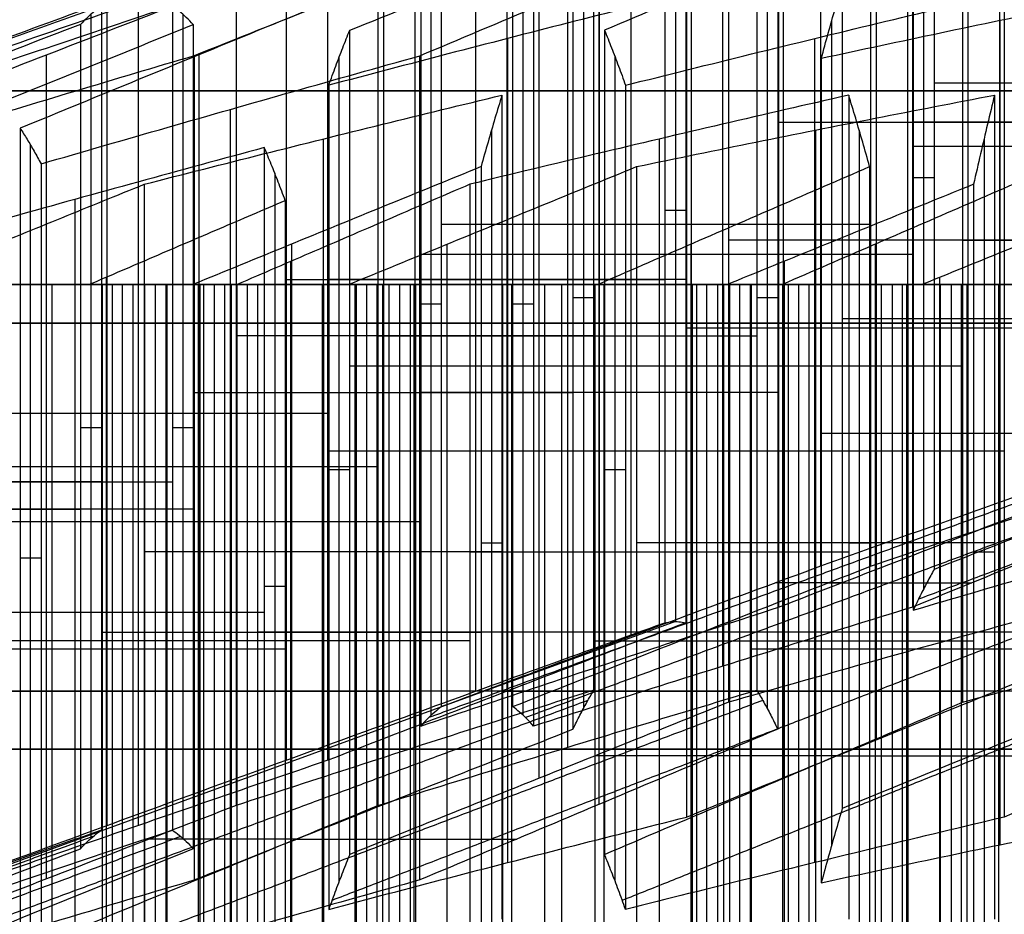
# Model space of a CAD drawing. Header units: centimetres. Extents: x -3.6 to 3.6, y -2.3 to 5.7.
# Tile 555 of 656: x -0.5054 to -0.4418, y -0.9932 to -0.9354. Entities that reach past the tile are written whole.
import ezdxf

# ---------------------------------------------------------------- set-up
doc = ezdxf.new("R2010")
doc.units = ezdxf.units.CM
doc.layers.add('Default', color=7, linetype='Continuous', true_color=0x000000)

# ---------------------------------------------------------------- blocks, each defined once
blk = doc.blocks.new('1239X20')
at = {"layer": 'Default'}
for points in [[(-6.98209, 11.63085, -12.13468), (-6.5899, 11.03232, -12.24014), (-5.82124, 9.83014, -12.4822), (-4.71, 8.01986, -12.94249), (-3.99533, 6.81769, -13.31485), (-3.64343, 6.21915, -13.5176)], [(-6.98209, 11.63085, 12.13468), (-6.58989, 11.03231, 12.24015), (-5.82123, 9.83012, 12.4822), (-4.70999, 8.01984, 12.94249), (-3.99533, 6.81768, 13.31485), (-3.64343, 6.21915, 13.5176)]]:
    blk.add_open_spline(points, degree=3, dxfattribs=at)
blk = doc.blocks.new('1838121314')
at = {"layer": 'Default'}
for p, q in [((-4.42115, 13.26635, 0.1794), (-4.42115, 12.73426, 0.1794)), ((-4.44145, 13.24601, 0.5914), (-4.44145, 12.71392, 0.5914)), ((-4.47005, 12.67857, 0.98725), (-4.47005, 13.21066, 0.98725)), ((-4.63042, 13.18945, -0.22817), (-4.63042, 12.65737, -0.22817)), ((-4.65902, 12.64791, 0.16768), (-4.65902, 13.17999, 0.16768)), ((-4.61996, 12.64791, -0.62491), (-4.61996, 13.17999, -0.62491)), ((-4.48051, 13.17004, 1.38399), (-4.48051, 12.63795, 1.38399)), ((-4.67932, 12.6286, 0.57968), (-4.67932, 13.16068, 0.57968)), ((-4.59966, 12.6286, -1.03691), (-4.59966, 13.16068, -1.03691)), ((-4.75951, 13.14449, -0.02803), (-4.75951, 12.6124, -0.02803)), ((-4.73921, 13.14449, -0.44003), (-4.73921, 12.6124, -0.44003)), ((-4.68978, 13.13329, 0.97642), (-4.68978, 12.6012, 0.97642)), ((-4.57107, 13.13329, -1.43276), (-4.57107, 12.6012, -1.43276)), ((-4.7881, 12.59689, 0.36782), (-4.7881, 13.12897, 0.36782)), ((-4.72875, 12.59689, -0.83677), (-4.72875, 13.12897, -0.83677)), ((-4.50081, 13.11307, 1.79599), (-4.50081, 12.58098, 1.79599)), ((-4.79856, 13.10827, 0.76456), (-4.79856, 12.57618, 0.76456)), ((-4.70015, 13.10827, -1.23262), (-4.70015, 12.57618, -1.23262)), ((-4.71837, 12.55624, 1.37227), (-4.71837, 13.08833, 1.37227)), ((-4.56061, 12.55624, -1.8295), (-4.56061, 13.08833, -1.8295)), ((-4.81886, 13.07139, 1.17656), (-4.81886, 12.5393, 1.17656)), ((-4.67985, 13.07139, -1.64462), (-4.67985, 12.5393, -1.64462)), ((-4.99738, 12.52579, -0.03975), (-4.99738, 13.05788, -0.03975)), ((-4.97707, 12.52579, -0.45175), (-4.97707, 13.05788, -0.45175)), ((-5.00784, 13.04951, 0.35699), (-5.00784, 12.51742, 0.35699)), ((-4.94848, 13.04951, -0.8476), (-4.94848, 12.51742, -0.8476)), ((-4.5294, 12.5133, 2.19184), (-4.5294, 13.04539, 2.19184)), ((-4.42062, 12.5133, 2.4037), (-4.42062, 13.04539, 2.4037)), ((-4.73868, 12.5018, 1.78427), (-4.73868, 13.03389, 1.78427)), ((-4.5403, 12.5018, -2.2415), (-4.5403, 13.03389, -2.2415)), ((-5.03643, 12.49127, 0.75284), (-5.03643, 13.02336, 0.75284)), ((-4.93802, 12.49127, -1.24434), (-4.93802, 13.02336, -1.24434)), ((-4.84746, 12.48991, 1.57241), (-4.84746, 13.022, 1.57241)), ((-4.66939, 12.48991, -2.04136), (-4.66939, 13.022, -2.04136)), ((-4.21864, 13.00498, 0.7243), (-4.46328, 13.00498, 0.84992)), ((-4.3056, 13.00004, 0.25393), (-4.5367, 13.00004, 0.10487)), ((-4.50441, 13.00004, -0.55038), (-4.25978, 13.00004, -0.67599)), ((-4.91772, 12.45605, -1.65634), (-4.91772, 12.98814, -1.65634)), ((-4.56377, 12.97988, 0.65421), (-4.31913, 12.97988, 0.5286)), ((-4.24624, 12.97988, -0.95066), (-4.47734, 12.97988, -1.09972)), ((-4.74914, 12.97473, 2.18101), (-4.74914, 12.44264, 2.18101)), ((-4.53986, 12.97473, 2.58858), (-4.53986, 12.44264, 2.58858)), ((-4.51171, 12.97473, -2.63735), (-4.51171, 12.44264, -2.63735)), ((-5.0468, 12.43292, -1.4562), (-5.0468, 12.96501, -1.4562)), ((-4.85792, 12.96896, 1.96915), (-4.85792, 12.43687, 1.96915)), ((-4.64079, 12.96896, -2.43721), (-4.64079, 12.43687, -2.43721)), ((-4.43108, 12.96896, 2.80044), (-4.43108, 12.43687, 2.80044)), ((-4.24571, 12.96409, 1.27364), (-4.47681, 12.96409, 1.12458)), ((-4.88912, 12.94694, -2.05219), (-4.88912, 12.41485, -2.05219)), ((-4.46328, 12.94392, 0.84992), (-4.47681, 12.94392, 1.12458)), ((-5.01821, 12.92994, -1.85205), (-5.01821, 12.39785, -1.85205)), ((-4.63719, 12.92305, -0.09083), (-4.62366, 12.92305, -0.3655)), ((-4.5367, 12.91382, 0.10487), (-4.78134, 12.91382, 0.23049)), ((-4.50441, 12.91382, -0.55038), (-4.73551, 12.91382, -0.69944)), ((-4.36496, 12.90356, 1.45852), (-4.59606, 12.90356, 1.30946)), ((-4.44505, 12.90356, -1.75497), (-4.20042, 12.90356, -1.88058)), ((-4.87822, 12.90108, 2.38115), (-4.87822, 12.36899, 2.38115)), ((-4.77773, 12.36899, 2.57686), (-4.77773, 12.90108, 2.57686)), ((-4.62049, 12.90108, -2.84921), (-4.62049, 12.36899, -2.84921)), ((-4.50125, 12.36899, -3.03409), (-4.50125, 12.90108, -3.03409)), ((-4.87866, 12.3579, -2.44893), (-4.87866, 12.88999, -2.44893)), ((-4.56377, 12.89434, 0.65421), (-4.79487, 12.89434, 0.50515)), ((-4.47734, 12.89434, -1.09972), (-4.72198, 12.89434, -0.9741)), ((-4.56017, 12.88999, 3.00058), (-4.56017, 12.3579, 3.00058)), ((-4.99791, 12.8798, -2.26405), (-4.99791, 12.35, -2.26405)), ((-4.88183, 12.87829, 0.03478), (-4.63719, 12.87829, -0.09083)), ((-4.62366, 12.87829, -0.3655), (-4.85476, 12.87829, -0.51456)), ((-4.45968, 12.35, 3.19629), (-4.45968, 12.8798, 3.19629)), ((-4.98745, 12.35, -2.66079), (-4.98745, 12.875, -2.66079)), ((-4.96617, 12.35, 3.98159), (-4.96617, 12.875, 3.98159)), ((-4.95885, 12.875, -3.05664), (-4.95885, 12.35, -3.05664)), ((-4.93855, 12.875, -3.46864), (-4.93855, 12.35, -3.46864)), ((-4.93758, 12.875, 3.58574), (-4.93758, 12.35, 3.58574)), ((-4.92809, 12.35, -3.86538), (-4.92809, 12.875, -3.86538)), ((-4.91728, 12.875, 3.17374), (-4.91728, 12.35, 3.17374)), ((-4.90682, 12.35, 2.777), (-4.90682, 12.875, 2.777)), ((-4.85836, 12.35, -2.86093), (-4.85836, 12.875, -2.86093)), ((-4.85739, 12.35, 4.19345), (-4.85739, 12.875, 4.19345)), ((-4.83709, 12.35, 3.78145), (-4.83709, 12.875, 3.78145)), ((-4.82977, 12.875, -3.25678), (-4.82977, 12.35, -3.25678)), ((-4.8193, 12.35, -3.65352), (-4.8193, 12.875, -3.65352)), ((-4.80849, 12.875, 3.3856), (-4.80849, 12.35, 3.3856)), ((-4.799, 12.35, -4.06552), (-4.799, 12.875, -4.06552)), ((-4.79803, 12.35, 2.98886), (-4.79803, 12.875, 2.98886)), ((-4.61952, 12.875, 4.20517), (-4.61952, 12.35, 4.20517)), ((-4.61003, 12.35, -3.24595), (-4.61003, 12.875, -3.24595)), ((-4.59922, 12.875, 3.79317), (-4.59922, 12.35, 3.79317)), ((-4.58876, 12.35, 3.39643), (-4.58876, 12.875, 3.39643)), ((-4.58144, 12.875, -3.6418), (-4.58144, 12.35, -3.6418)), ((-4.56113, 12.875, -4.0538), (-4.56113, 12.35, -4.0538)), ((-4.55067, 12.35, -4.45054), (-4.55067, 12.875, -4.45054)), ((-4.49044, 12.875, 4.00503), (-4.49044, 12.35, 4.00503)), ((-4.48095, 12.35, -3.44609), (-4.48095, 12.875, -3.44609)), ((-4.47998, 12.35, 3.60829), (-4.47998, 12.875, 3.60829)), ((-4.45235, 12.875, -3.84194), (-4.45235, 12.35, -3.84194)), ((-4.44189, 12.35, -4.23868), (-4.44189, 12.875, -4.23868)), ((-4.42159, 12.35, -4.65068), (-4.42159, 12.875, -4.65068)), ((-4.69655, 12.86658, 1.11376), (-4.68301, 12.86658, 0.83909)), ((-4.57783, 12.86658, -1.29542), (-4.5643, 12.86658, -1.57009)), ((-4.78134, 12.86223, 0.23049), (-4.79487, 12.86223, 0.50515)), ((-4.72198, 12.86223, -0.9741), (-4.73551, 12.86223, -0.69944)), ((-4.278, 12.85278, 1.92889), (-4.52264, 12.85278, 2.05451)), ((-4.62313, 12.84702, 1.8588), (-4.37849, 12.84702, 1.73319)), ((-4.68301, 12.84191, 0.83909), (-4.91411, 12.84191, 0.69003)), ((-4.82247, 12.84191, -1.16981), (-4.57783, 12.84191, -1.29542)), ((-4.59606, 12.82226, 1.30946), (-4.84069, 12.82226, 1.43508)), ((-4.44505, 12.82226, -1.75497), (-4.67616, 12.82226, -1.90403)), ((-4.94118, 12.80531, 1.23937), (-4.69655, 12.80531, 1.11376)), ((-4.5643, 12.80531, -1.57009), (-4.7954, 12.80531, -1.71915)), ((-4.88183, 12.79164, 0.03478), (-5.11293, 12.79164, -0.11428)), ((-4.85476, 12.79164, -0.51456), (-5.09939, 12.79164, -0.38894)), ((-5.0146, 12.78279, 0.49433), (-5.00107, 12.78279, 0.21966)), ((-4.95525, 12.78279, -0.71026), (-4.94171, 12.78279, -0.98493)), ((-4.30507, 12.77882, 2.47823), (-4.53617, 12.77882, 2.32917)), ((-4.52264, 12.77882, 2.05451), (-4.53617, 12.77882, 2.32917)), ((-4.62313, 12.7674, 1.8588), (-4.85423, 12.7674, 1.70974)), ((-4.41799, 12.7674, -2.3043), (-4.66262, 12.7674, -2.17869)), ((-4.91411, 12.75725, 0.69003), (-5.15875, 12.75725, 0.81565)), ((-4.82247, 12.75725, -1.16981), (-5.05357, 12.75725, -1.31887)), ((-4.84069, 12.75537, 1.43508), (-4.85423, 12.75537, 1.70974)), ((-4.66262, 12.75537, -2.17869), (-4.67616, 12.75537, -1.90403)), ((-5.00107, 12.74753, 0.21966), (-5.23217, 12.74753, 0.0706)), ((-5.19988, 12.74753, -0.58465), (-4.95525, 12.74753, -0.71026)), ((-5.25924, 12.73006, 0.61994), (-5.0146, 12.73006, 0.49433)), ((-4.94171, 12.73006, -0.98493), (-5.17281, 12.73006, -1.13399)), ((-4.94118, 12.72175, 1.23937), (-5.17228, 12.72175, 1.09031)), ((-4.7954, 12.72175, -1.71915), (-5.04004, 12.72175, -1.59353)), ((-4.7559, 12.70816, 2.31835), (-4.74237, 12.70816, 2.04368)), ((-4.42431, 12.70816, 2.66311), (-4.65541, 12.70816, 2.51405)), ((-4.51848, 12.70816, -2.50001), (-4.50494, 12.70816, -2.77468)), ((-5.04004, 12.69835, -1.59353), (-5.05357, 12.69835, -1.31887)), ((-4.74237, 12.70248, 2.04368), (-4.97347, 12.70248, 1.89462)), ((-4.76311, 12.70248, -2.3744), (-4.51848, 12.70248, -2.50001)), ((-4.43785, 12.70248, 2.93777), (-4.42431, 12.70248, 2.66311)), ((-4.89589, 12.68032, -1.91485), (-4.88235, 12.68032, -2.18952)), ((-5.14052, 12.66354, -1.78924), (-4.89589, 12.66354, -1.91485)), ((-4.6304, 12.65737, -0.22817), (-5.10614, 12.48401, -0.25161)), ((-5.00054, 12.65056, 2.44396), (-4.7559, 12.65056, 2.31835)), ((-4.65541, 12.65056, 2.51405), (-4.90005, 12.65056, 2.63967)), ((-4.50494, 12.65056, -2.77468), (-4.73604, 12.65056, -2.92373)), ((-4.3857, 12.65056, -2.95956), (-4.6168, 12.65056, -3.10862)), ((-4.97347, 12.64487, 1.89462), (-5.21811, 12.64487, 2.02024)), ((-4.76311, 12.64487, -2.3744), (-4.99421, 12.64487, -2.52346)), ((-4.68248, 12.64487, 3.06339), (-4.43785, 12.64487, 2.93777)), ((-4.88235, 12.63965, -2.18952), (-5.11346, 12.63965, -2.33857)), ((-4.33736, 12.63965, 3.13348), (-4.58199, 12.63965, 3.2591)), ((-5.03283, 12.6125, 3.09921), (-5.27746, 12.6125, 3.22483)), ((-5.00054, 12.6125, 2.44396), (-5.23164, 12.6125, 2.2949)), ((-5.08117, 12.6125, -2.99383), (-4.83653, 12.6125, -3.11944)), ((-5.0599, 12.6125, 3.64855), (-4.81526, 12.6125, 3.52293)), ((-4.823, 12.6125, -3.39411), (-5.0541, 12.6125, -3.54316)), ((-4.80173, 12.6125, 3.24827), (-5.03283, 12.6125, 3.09921)), ((-4.98068, 12.6125, -2.79812), (-4.99421, 12.6125, -2.52346)), ((-4.73604, 12.6125, -2.92373), (-4.98068, 12.6125, -2.79812)), ((-4.95941, 12.6125, 3.84426), (-4.97294, 12.6125, 4.11892)), ((-4.74184, 12.6125, 4.26798), (-4.97294, 12.6125, 4.11892)), ((-4.71477, 12.6125, 3.71864), (-4.95941, 12.6125, 3.84426)), ((-4.92132, 12.6125, -4.00271), (-4.93486, 12.6125, -3.72805)), ((-4.70375, 12.6125, -3.57899), (-4.93486, 12.6125, -3.72805)), ((-4.67669, 12.6125, -4.12832), (-4.92132, 12.6125, -4.00271)), ((-4.68248, 12.6125, 3.06339), (-4.91358, 12.6125, 2.91433)), ((-4.90005, 12.6125, 2.63967), (-4.91358, 12.6125, 2.91433)), ((-4.83653, 12.6125, -3.11944), (-4.823, 12.6125, -3.39411)), ((-4.81526, 12.6125, 3.52293), (-4.80173, 12.6125, 3.24827)), ((-4.74184, 12.6125, 4.26798), (-4.4972, 12.6125, 4.14236)), ((-4.48367, 12.6125, 3.8677), (-4.71477, 12.6125, 3.71864)), ((-4.70375, 12.6125, -3.57899), (-4.45912, 12.6125, -3.7046)), ((-4.44558, 12.6125, -3.97927), (-4.67669, 12.6125, -4.12832)), ((-4.60326, 12.6125, -3.38328), (-4.6168, 12.6125, -3.10862)), ((-4.35863, 12.6125, -3.50889), (-4.60326, 12.6125, -3.38328)), ((-4.36443, 12.6125, 3.68282), (-4.59553, 12.6125, 3.53376)), ((-4.58199, 12.6125, 3.2591), (-4.59553, 12.6125, 3.53376)), ((-4.54391, 12.6125, -4.58787), (-4.55744, 12.6125, -4.31321)), ((-4.32634, 12.6125, -4.16415), (-4.55744, 12.6125, -4.31321)), ((-4.29927, 12.6125, -4.71348), (-4.54391, 12.6125, -4.58787)), ((-4.4972, 12.6125, 4.14236), (-4.48367, 12.6125, 3.8677)), ((-4.45912, 12.6125, -3.7046), (-4.44558, 12.6125, -3.97927))]:
    blk.add_line(p, q, dxfattribs=at)
at = {"layer": 'Default', "extrusion": (0, -1, 0)}
for centre, radius, start, end in [((0, 0, -13), 7.5, 90, 270), ((0, 0, -12.875), 6.675, 92.821011, 272.821011), ((0, 0, -12.875), 6.675, 92.821011, 272.821011), ((0, 0, -12.85), 11.225, 93.014661, 273.014661), ((0, 0, -12.85), 10.5875, 90, 270), ((0, 0, -12.575), 6.975, 92.821011, 272.821011)]:
    blk.add_arc(centre, radius, start, end, dxfattribs=at)
at = {"layer": 'Default', "extrusion": (0, 1, 0)}
for centre, radius, start, end in [((0, 0, 12.875), 5.5, 333.29849, 335.60908), ((0, 0, 12.875), 5.5, 26.033, 28.32498), ((0, 0, 12.875), 5.5, 326.033, 328.32498), ((0, 0, 12.875), 5.5, 33.29849, 35.60908), ((0, 0, 12.85), 10.5875, 266.985339, 86.985339), ((0, 0, 12.85), 10.725, 270, 90)]:
    blk.add_arc(centre, radius, start, end, dxfattribs=at)
at = {"layer": 'Default'}
for points, degree in [([(-4.5367, 13.22517, 0.10487), (-4.5367, 12.95913, 0.10487), (-4.5367, 12.69308, 0.10487)], 2), ([(-4.50441, 13.22517, -0.55038), (-4.50441, 12.95913, -0.55038), (-4.50441, 12.69308, -0.55038)], 2), ([(-4.46328, 13.22314, 0.84992), (-4.46328, 12.9571, 0.84992), (-4.46328, 12.69106, 0.84992)], 2), ([(-4.56377, 13.19878, 0.65421), (-4.56377, 12.93274, 0.65421), (-4.56377, 12.66669, 0.65421)], 2), ([(-4.47734, 13.19878, -1.09972), (-4.47734, 12.93274, -1.09972), (-4.47734, 12.66669, -1.09972)], 2), ([(-4.47681, 13.19679, 1.12458), (-4.47681, 12.93074, 1.12458), (-4.47681, 12.6647, 1.12458)], 2), ([(-4.63719, 13.18871, -0.09083), (-4.63719, 12.92267, -0.09083), (-4.63719, 12.65662, -0.09083)], 2), ([(-4.62366, 13.18871, -0.3655), (-4.62366, 12.92267, -0.3655), (-4.62366, 12.65662, -0.3655)], 2), ([(-4.68301, 12.61313, 0.83909), (-4.68301, 12.87917, 0.83909), (-4.68301, 13.14521, 0.83909)], 2), ([(-4.57783, 13.14521, -1.29542), (-4.57783, 12.87917, -1.29542), (-4.57783, 12.61313, -1.29542)], 2), ([(-4.84069, 13.03917, 1.43508), (-4.81352, 13.0501, 1.42112), (-4.75917, 13.07195, 1.39322), (-4.67763, 13.1047, 1.35135), (-4.62325, 13.12653, 1.32343), (-4.59606, 13.13744, 1.30946)], 3), ([(-4.44505, 13.13744, -1.75497), (-4.47074, 13.12653, -1.77154), (-4.52211, 13.1047, -1.80467), (-4.59914, 13.07195, -1.85436), (-4.65049, 13.0501, -1.88747), (-4.67616, 13.03917, -1.90403)], 3), ([(-4.59606, 13.13744, 1.30946), (-4.59606, 12.87139, 1.30946), (-4.59606, 12.60535, 1.30946)], 2), ([(-4.44505, 13.13744, -1.75497), (-4.44505, 12.87139, -1.75497), (-4.44505, 12.60535, -1.75497)], 2), ([(-4.78134, 12.60246, 0.23049), (-4.78134, 12.86851, 0.23049), (-4.78134, 13.13455, 0.23049)], 2), ([(-4.73551, 13.13455, -0.69944), (-4.73551, 12.86851, -0.69944), (-4.73551, 12.60246, -0.69944)], 2), ([(-4.69655, 13.12002, 1.11376), (-4.72374, 13.10922, 1.12772), (-4.77813, 13.0876, 1.15564), (-4.85967, 13.05515, 1.19751), (-4.91402, 13.03351, 1.22542), (-4.94118, 13.02268, 1.23937)], 3), ([(-4.7954, 13.02268, -1.71915), (-4.76974, 13.03351, -1.70259), (-4.7184, 13.05515, -1.66948), (-4.64136, 13.0876, -1.6198), (-4.58999, 13.10922, -1.58666), (-4.5643, 13.12002, -1.57009)], 3), ([(-4.79487, 13.12199, 0.50515), (-4.79487, 12.85594, 0.50515), (-4.79487, 12.5899, 0.50515)], 2), ([(-4.72198, 13.12199, -0.9741), (-4.72198, 12.85594, -0.9741), (-4.72198, 12.5899, -0.9741)], 2), ([(-4.69655, 13.12002, 1.11376), (-4.69655, 12.85398, 1.11376), (-4.69655, 12.58794, 1.11376)], 2), ([(-4.5643, 13.12002, -1.57009), (-4.5643, 12.85398, -1.57009), (-4.5643, 12.58794, -1.57009)], 2), ([(-4.88183, 13.09995, 0.03478), (-4.90752, 13.09064, 0.0182), (-4.95891, 13.07196, -0.01494), (-5.03594, 13.04378, -0.06462), (-5.08727, 13.02489, -0.09773), (-5.11293, 13.01542, -0.11428)], 3), ([(-5.09939, 13.01542, -0.38894), (-5.07223, 13.02489, -0.40289), (-5.0179, 13.04378, -0.43079), (-4.93635, 13.07196, -0.47266), (-4.88196, 13.09064, -0.50059), (-4.85476, 13.09995, -0.51456)], 3), ([(-4.88183, 13.09995, 0.03478), (-4.88183, 12.83391, 0.03478), (-4.88183, 12.56786, 0.03478)], 2), ([(-4.85476, 12.56786, -0.51456), (-4.85476, 12.83391, -0.51456), (-4.85476, 13.09995, -0.51456)], 2), ([(-5.15875, 12.97588, 0.81565), (-5.13159, 12.98644, 0.8017), (-5.07727, 13.00753, 0.77381), (-4.99572, 13.03914, 0.73194), (-4.94132, 13.06018, 0.70401), (-4.91411, 13.0707, 0.69003)], 3), ([(-4.82247, 13.0707, -1.16981), (-4.84817, 13.06018, -1.18639), (-4.89956, 13.03914, -1.21954), (-4.9766, 13.00753, -1.26922), (-5.02792, 12.98644, -1.30232), (-5.05357, 12.97588, -1.31887)], 3), ([(-4.91411, 13.0707, 0.69003), (-4.91411, 12.80465, 0.69003), (-4.91411, 12.53861, 0.69003)], 2), ([(-4.82247, 13.0707, -1.16981), (-4.82247, 12.80465, -1.16981), (-4.82247, 12.53861, -1.16981)], 2), ([(-4.30507, 13.06884, 2.47823), (-4.33078, 13.06375, 2.46164), (-4.38218, 13.05338, 2.42849), (-4.45922, 13.0374, 2.37881), (-4.51053, 13.02643, 2.34571), (-4.53617, 13.02088, 2.32917)], 3), ([(-4.53617, 13.02088, 2.32917), (-4.53467, 13.02643, 2.29869), (-4.53166, 13.0374, 2.23771), (-4.52715, 13.05338, 2.14615), (-4.52414, 13.06375, 2.08506), (-4.52264, 13.06884, 2.05451)], 3), ([(-4.52264, 13.06884, 2.05451), (-4.52264, 12.8028, 2.05451), (-4.52264, 12.53676, 2.05451)], 2), ([(-4.62313, 13.06324, 1.8588), (-4.64884, 13.05681, 1.84221), (-4.70024, 13.04381, 1.80906), (-4.77727, 13.02395, 1.75938), (-4.82858, 13.01046, 1.72628), (-4.85423, 13.00365, 1.70974)], 3), ([(-4.66262, 13.00365, -2.17869), (-4.63548, 13.01046, -2.19263), (-4.58116, 13.02395, -2.22052), (-4.49961, 13.04381, -2.26239), (-4.4452, 13.05681, -2.29033), (-4.41799, 13.06324, -2.3043)], 3), ([(-4.62313, 13.06324, 1.8588), (-4.62313, 12.7972, 1.8588), (-4.62313, 12.53115, 1.8588)], 2), ([(-4.41799, 13.06324, -2.3043), (-4.41799, 12.7972, -2.3043), (-4.41799, 12.53115, -2.3043)], 2), ([(-5.23217, 12.97231, 0.0706), (-5.20651, 12.98156, 0.08715), (-5.15519, 13.00003, 0.12026), (-5.07815, 13.02753, 0.16994), (-5.02677, 13.04576, 0.20308), (-5.00107, 13.05484, 0.21966)], 3), ([(-4.95525, 13.05484, -0.71026), (-4.98245, 13.04576, -0.69629), (-5.03685, 13.02753, -0.66837), (-5.11839, 13.00003, -0.62649), (-5.17272, 12.98156, -0.5986), (-5.19988, 12.97231, -0.58465)], 3), ([(-5.00107, 13.05484, 0.21966), (-5.00257, 13.05381, 0.25019), (-5.00558, 13.05153, 0.31124), (-5.01009, 13.04753, 0.4028), (-5.0131, 13.04446, 0.46382), (-5.0146, 13.04282, 0.49433)], 3), ([(-5.00107, 13.05484, 0.21966), (-5.00107, 12.7888, 0.21966), (-5.00107, 12.52275, 0.21966)], 2), ([(-4.94171, 13.04282, -0.98493), (-4.94322, 13.04446, -0.95443), (-4.94622, 13.04753, -0.89341), (-4.95073, 13.05153, -0.80185), (-4.95374, 13.05381, -0.74079), (-4.95525, 13.05484, -0.71026)], 3), ([(-4.95525, 13.05484, -0.71026), (-4.95525, 12.7888, -0.71026), (-4.95525, 12.52275, -0.71026)], 2), ([(-5.0146, 13.04282, 0.49433), (-5.04182, 13.03247, 0.5083), (-5.09623, 13.01173, 0.53624), (-5.17777, 12.98058, 0.57811), (-5.23209, 12.95978, 0.606), (-5.25924, 12.94938, 0.61994)], 3), ([(-5.17281, 12.94938, -1.13399), (-5.14717, 12.95978, -1.11744), (-5.09585, 12.98058, -1.08435), (-5.01882, 13.01173, -1.03466), (-4.96742, 13.03247, -1.00151), (-4.94171, 13.04282, -0.98493)], 3), ([(-5.0146, 13.04282, 0.49433), (-5.0146, 12.77678, 0.49433), (-5.0146, 12.51073, 0.49433)], 2), ([(-4.94171, 13.04282, -0.98493), (-4.94171, 12.77678, -0.98493), (-4.94171, 12.51073, -0.98493)], 2), ([(-4.85423, 13.00365, 1.70974), (-4.85272, 13.00786, 1.67926), (-4.84972, 13.0161, 1.61827), (-4.84521, 13.02793, 1.52671), (-4.8422, 13.03549, 1.46563), (-4.84069, 13.03917, 1.43508)], 3), ([(-4.84069, 12.50709, 1.43508), (-4.84069, 12.77313, 1.43508), (-4.84069, 13.03917, 1.43508)], 2), ([(-4.67616, 13.03917, -1.90403), (-4.67616, 12.77313, -1.90403), (-4.67616, 12.50709, -1.90403)], 2), ([(-4.67616, 13.03917, -1.90403), (-4.67465, 13.03549, -1.93458), (-4.67164, 13.02793, -1.99566), (-4.66713, 13.0161, -2.08722), (-4.66412, 13.00786, -2.14821), (-4.66262, 13.00365, -2.17869)], 3), ([(-4.94118, 13.02268, 1.23937), (-4.96689, 13.01508, 1.22279), (-5.01829, 12.99975, 1.18964), (-5.09532, 12.9765, 1.13995), (-5.14664, 12.9608, 1.10686), (-5.17228, 12.95291, 1.09031)], 3), ([(-5.04004, 12.95291, -1.59353), (-5.01289, 12.9608, -1.60747), (-4.95857, 12.9765, -1.63536), (-4.87702, 12.99975, -1.67724), (-4.82261, 13.01508, -1.70517), (-4.7954, 13.02268, -1.71915)], 3), ([(-4.94118, 13.02268, 1.23937), (-4.94118, 12.75664, 1.23937), (-4.94118, 12.49059, 1.23937)], 2), ([(-4.7954, 12.49059, -1.71915), (-4.7954, 12.75664, -1.71915), (-4.7954, 13.02268, -1.71915)], 2), ([(-4.53617, 13.02088, 2.32917), (-4.53617, 12.75483, 2.32917), (-4.53617, 12.48879, 2.32917)], 2), ([(-4.85423, 13.00365, 1.70974), (-4.85423, 12.73761, 1.70974), (-4.85423, 12.47156, 1.70974)], 2), ([(-4.66262, 13.00365, -2.17869), (-4.66262, 12.73761, -2.17869), (-4.66262, 12.47156, -2.17869)], 2), ([(-4.97347, 12.93974, 1.89462), (-4.94783, 12.94632, 1.91116), (-4.89651, 12.95937, 1.94426), (-4.81948, 12.97855, 1.99394), (-4.76808, 12.9911, 2.0271), (-4.74237, 12.9973, 2.04368)], 3), ([(-4.51848, 12.9973, -2.50001), (-4.54569, 12.9911, -2.48604), (-4.6001, 12.97855, -2.4581), (-4.68165, 12.95937, -2.41623), (-4.73596, 12.94632, -2.38834), (-4.76311, 12.93974, -2.3744)], 3), ([(-4.74237, 12.9973, 2.04368), (-4.74388, 12.9924, 2.07423), (-4.74689, 12.98243, 2.13532), (-4.7514, 12.96703, 2.22688), (-4.7544, 12.95647, 2.28786), (-4.7559, 12.95112, 2.31835)], 3), ([(-4.74237, 12.9973, 2.04368), (-4.74237, 12.73126, 2.04368), (-4.74237, 12.46521, 2.04368)], 2), ([(-4.65541, 12.95112, 2.51405), (-4.62977, 12.95647, 2.53059), (-4.57846, 12.96704, 2.56369), (-4.50142, 12.98243, 2.61338), (-4.45002, 12.9924, 2.64653), (-4.42431, 12.9973, 2.66311)], 3), ([(-4.50494, 12.95112, -2.77468), (-4.50644, 12.95647, -2.7442), (-4.50945, 12.96703, -2.68321), (-4.51396, 12.98243, -2.59166), (-4.51697, 12.9924, -2.53057), (-4.51848, 12.9973, -2.50001)], 3), ([(-4.51848, 12.9973, -2.50001), (-4.51848, 12.73126, -2.50001), (-4.51848, 12.46521, -2.50001)], 2), ([(-4.42431, 12.9973, 2.66311), (-4.42582, 12.9911, 2.69367), (-4.42883, 12.97855, 2.75475), (-4.43334, 12.95937, 2.84631), (-4.43635, 12.94632, 2.90729), (-4.43785, 12.93974, 2.93777)], 3), ([(-4.42431, 12.9973, 2.66311), (-4.42431, 12.73126, 2.66311), (-4.42431, 12.46521, 2.66311)], 2), ([(-5.05357, 12.97588, -1.31887), (-5.05357, 12.70984, -1.31887), (-5.05357, 12.44379, -1.31887)], 2), ([(-5.05357, 12.97588, -1.31887), (-5.05206, 12.9736, -1.34941), (-5.04906, 12.96886, -1.41047), (-5.04454, 12.9612, -1.50203), (-5.04154, 12.95573, -1.56304), (-5.04004, 12.95291, -1.59353)], 3), ([(-4.89589, 12.96343, -1.91485), (-4.9231, 12.95606, -1.90088), (-4.97751, 12.94121, -1.87294), (-5.05906, 12.91865, -1.83107), (-5.11337, 12.90341, -1.80318), (-5.14052, 12.89574, -1.78924)], 3), ([(-4.88235, 12.92929, -2.18952), (-4.88386, 12.93333, -2.15903), (-4.88686, 12.94126, -2.09804), (-4.89137, 12.95264, -2.00648), (-4.89438, 12.95989, -1.9454), (-4.89589, 12.96343, -1.91485)], 3), ([(-4.89589, 12.96343, -1.91485), (-4.89589, 12.69739, -1.91485), (-4.89589, 12.43134, -1.91485)], 2), ([(-5.04004, 12.95291, -1.59353), (-5.04004, 12.68686, -1.59353), (-5.04004, 12.42082, -1.59353)], 2), ([(-4.7559, 12.95112, 2.31835), (-4.77658, 12.94266, 2.32896), (-4.81793, 12.92574, 2.35019), (-4.87995, 12.90037, 2.38204), (-4.9213, 12.88346, 2.40327), (-4.94198, 12.875, 2.41389)], 3), ([(-4.84149, 12.875, 2.6096), (-4.82081, 12.88346, 2.59898), (-4.77946, 12.90037, 2.57775), (-4.71744, 12.92574, 2.5459), (-4.67609, 12.94266, 2.52467), (-4.65541, 12.95112, 2.51405)], 3), ([(-4.7559, 12.95112, 2.31835), (-4.7559, 12.68507, 2.31835), (-4.7559, 12.41903, 2.31835)], 2), ([(-4.68072, 12.875, -2.88805), (-4.66119, 12.88346, -2.87546), (-4.62213, 12.90037, -2.85026), (-4.56353, 12.92574, -2.81247), (-4.52447, 12.94266, -2.78728), (-4.50494, 12.95112, -2.77468)], 3), ([(-4.65541, 12.95112, 2.51405), (-4.65541, 12.68507, 2.51405), (-4.65541, 12.41903, 2.51405)], 2), ([(-4.3857, 12.95112, -2.95956), (-4.40523, 12.94266, -2.97216), (-4.44429, 12.92574, -2.99735), (-4.50288, 12.90037, -3.03514), (-4.54195, 12.88346, -3.06034), (-4.56148, 12.875, -3.07293)], 3), ([(-4.50494, 12.95112, -2.77468), (-4.50494, 12.68507, -2.77468), (-4.50494, 12.41903, -2.77468)], 2), ([(-5.13264, 12.875, 1.97635), (-5.11496, 12.88219, 1.96727), (-5.07959, 12.89658, 1.94911), (-5.02653, 12.91816, 1.92187), (-4.99116, 12.93255, 1.90371), (-4.97347, 12.93974, 1.89462)], 3), ([(-4.97347, 12.93974, 1.89462), (-4.97347, 12.6737, 1.89462), (-4.97347, 12.40765, 1.89462)], 2), ([(-4.76311, 12.93974, -2.3744), (-4.77982, 12.93255, -2.38518), (-4.81324, 12.91816, -2.40673), (-4.86336, 12.89658, -2.43906), (-4.89677, 12.88219, -2.46061), (-4.91348, 12.875, -2.47138)], 3), ([(-4.76311, 12.93974, -2.3744), (-4.76311, 12.6737, -2.3744), (-4.76311, 12.40765, -2.3744)], 2), ([(-4.43785, 12.93974, 2.93777), (-4.45553, 12.93255, 2.94686), (-4.49091, 12.91816, 2.96502), (-4.54396, 12.89658, 2.99226), (-4.57934, 12.88219, 3.01042), (-4.59702, 12.875, 3.0195)], 3), ([(-4.43785, 12.93974, 2.93777), (-4.43785, 12.6737, 2.93777), (-4.43785, 12.40765, 2.93777)], 2), ([(-5.00912, 12.875, -2.27128), (-4.99504, 12.88103, -2.2622), (-4.96687, 12.8931, -2.24403), (-4.92461, 12.9112, -2.21678), (-4.89644, 12.92326, -2.19861), (-4.88235, 12.92929, -2.18952)], 3), ([(-4.88235, 12.92929, -2.18952), (-4.88235, 12.66325, -2.18952), (-4.88235, 12.3972, -2.18952)], 2), ([(-4.47155, 12.875, 3.20238), (-4.45664, 12.88103, 3.19473), (-4.42682, 12.8931, 3.17942), (-4.38209, 12.9112, 3.15645), (-4.35227, 12.92326, 3.14114), (-4.33736, 12.92929, 3.13348)], 3), ([(-5.03283, 12.875, 3.09921), (-5.15515, 12.875, 3.16202), (-5.27746, 12.875, 3.22483)], 2), ([(-5.23164, 12.875, 2.2949), (-5.11609, 12.875, 2.36943), (-5.00054, 12.875, 2.44396)], 2), ([(-5.00912, 12.875, -2.27128), (-5.06129, 12.875, -2.30493), (-5.11346, 12.875, -2.33857)], 2), ([(-5.08117, 12.875, -2.99383), (-4.95885, 12.875, -3.05664), (-4.83653, 12.875, -3.11944)], 2), ([(-5.0599, 12.875, 3.64855), (-4.93758, 12.875, 3.58574), (-4.81526, 12.875, 3.52293)], 2), ([(-4.823, 12.875, -3.39411), (-4.93855, 12.875, -3.46864), (-5.0541, 12.875, -3.54316)], 2), ([(-5.03283, 12.35, 3.09921), (-5.03283, 12.6125, 3.09921), (-5.03283, 12.875, 3.09921)], 2), ([(-4.80173, 12.875, 3.24827), (-4.91728, 12.875, 3.17374), (-5.03283, 12.875, 3.09921)], 2), ([(-5.00054, 12.875, 2.44396), (-4.97126, 12.875, 2.42892), (-4.94198, 12.875, 2.41389)], 2), ([(-5.00054, 12.875, 2.44396), (-5.00054, 12.6125, 2.44396), (-5.00054, 12.35, 2.44396)], 2), ([(-4.99421, 12.875, -2.52346), (-4.95385, 12.875, -2.49742), (-4.91348, 12.875, -2.47138)], 2), ([(-4.99421, 12.875, -2.52346), (-4.99421, 12.6125, -2.52346), (-4.99421, 12.35, -2.52346)], 2), ([(-4.98068, 12.875, -2.79812), (-4.98745, 12.875, -2.66079), (-4.99421, 12.875, -2.52346)], 2), ([(-4.98068, 12.875, -2.79812), (-4.98068, 12.6125, -2.79812), (-4.98068, 12.35, -2.79812)], 2), ([(-4.73604, 12.875, -2.92373), (-4.85836, 12.875, -2.86093), (-4.98068, 12.875, -2.79812)], 2), ([(-4.97294, 12.35, 4.11892), (-4.97294, 12.6125, 4.11892), (-4.97294, 12.875, 4.11892)], 2), ([(-4.95941, 12.875, 3.84426), (-4.96617, 12.875, 3.98159), (-4.97294, 12.875, 4.11892)], 2), ([(-4.97294, 12.875, 4.11892), (-4.85739, 12.875, 4.19345), (-4.74184, 12.875, 4.26798)], 2), ([(-4.95941, 12.875, 3.84426), (-4.95941, 12.6125, 3.84426), (-4.95941, 12.35, 3.84426)], 2), ([(-4.71477, 12.875, 3.71864), (-4.83709, 12.875, 3.78145), (-4.95941, 12.875, 3.84426)], 2), ([(-4.93486, 12.35, -3.72805), (-4.93486, 12.6125, -3.72805), (-4.93486, 12.875, -3.72805)], 2), ([(-4.92132, 12.875, -4.00271), (-4.92809, 12.875, -3.86538), (-4.93486, 12.875, -3.72805)], 2), ([(-4.93486, 12.875, -3.72805), (-4.8193, 12.875, -3.65352), (-4.70375, 12.875, -3.57899)], 2), ([(-4.92132, 12.35, -4.00271), (-4.92132, 12.6125, -4.00271), (-4.92132, 12.875, -4.00271)], 2), ([(-4.67669, 12.875, -4.12832), (-4.799, 12.875, -4.06552), (-4.92132, 12.875, -4.00271)], 2), ([(-4.91358, 12.875, 2.91433), (-4.79803, 12.875, 2.98886), (-4.68248, 12.875, 3.06339)], 2), ([(-4.91358, 12.875, 2.91433), (-4.91358, 12.6125, 2.91433), (-4.91358, 12.35, 2.91433)], 2), ([(-4.90005, 12.875, 2.63967), (-4.90682, 12.875, 2.777), (-4.91358, 12.875, 2.91433)], 2), ([(-4.90005, 12.35, 2.63967), (-4.90005, 12.6125, 2.63967), (-4.90005, 12.875, 2.63967)], 2), ([(-4.84149, 12.875, 2.6096), (-4.87077, 12.875, 2.62463), (-4.90005, 12.875, 2.63967)], 2), ([(-4.83653, 12.875, -3.11944), (-4.82977, 12.875, -3.25678), (-4.823, 12.875, -3.39411)], 2), ([(-4.83653, 12.875, -3.11944), (-4.83653, 12.6125, -3.11944), (-4.83653, 12.35, -3.11944)], 2), ([(-4.823, 12.35, -3.39411), (-4.823, 12.6125, -3.39411), (-4.823, 12.875, -3.39411)], 2), ([(-4.81526, 12.35, 3.52293), (-4.81526, 12.6125, 3.52293), (-4.81526, 12.875, 3.52293)], 2), ([(-4.81526, 12.875, 3.52293), (-4.80849, 12.875, 3.3856), (-4.80173, 12.875, 3.24827)], 2), ([(-4.80173, 12.875, 3.24827), (-4.80173, 12.6125, 3.24827), (-4.80173, 12.35, 3.24827)], 2), ([(-4.74184, 12.35, 4.26798), (-4.74184, 12.6125, 4.26798), (-4.74184, 12.875, 4.26798)], 2), ([(-4.74184, 12.875, 4.26798), (-4.61952, 12.875, 4.20517), (-4.4972, 12.875, 4.14236)], 2), ([(-4.73604, 12.35, -2.92373), (-4.73604, 12.6125, -2.92373), (-4.73604, 12.875, -2.92373)], 2), ([(-4.68072, 12.875, -2.88805), (-4.70838, 12.875, -2.90589), (-4.73604, 12.875, -2.92373)], 2), ([(-4.71477, 12.35, 3.71864), (-4.71477, 12.6125, 3.71864), (-4.71477, 12.875, 3.71864)], 2), ([(-4.48367, 12.875, 3.8677), (-4.59922, 12.875, 3.79317), (-4.71477, 12.875, 3.71864)], 2), ([(-4.70375, 12.35, -3.57899), (-4.70375, 12.6125, -3.57899), (-4.70375, 12.875, -3.57899)], 2), ([(-4.70375, 12.875, -3.57899), (-4.58144, 12.875, -3.6418), (-4.45912, 12.875, -3.7046)], 2), ([(-4.68248, 12.875, 3.06339), (-4.63975, 12.875, 3.04145), (-4.59702, 12.875, 3.0195)], 2), ([(-4.68248, 12.875, 3.06339), (-4.68248, 12.6125, 3.06339), (-4.68248, 12.35, 3.06339)], 2), ([(-4.67669, 12.875, -4.12832), (-4.67669, 12.6125, -4.12832), (-4.67669, 12.35, -4.12832)], 2), ([(-4.44558, 12.875, -3.97927), (-4.56113, 12.875, -4.0538), (-4.67669, 12.875, -4.12832)], 2), ([(-4.6168, 12.875, -3.10862), (-4.58914, 12.875, -3.09078), (-4.56148, 12.875, -3.07293)], 2), ([(-4.6168, 12.875, -3.10862), (-4.6168, 12.6125, -3.10862), (-4.6168, 12.35, -3.10862)], 2), ([(-4.60326, 12.875, -3.38328), (-4.61003, 12.875, -3.24595), (-4.6168, 12.875, -3.10862)], 2), ([(-4.60326, 12.875, -3.38328), (-4.60326, 12.6125, -3.38328), (-4.60326, 12.35, -3.38328)], 2), ([(-4.35863, 12.875, -3.50889), (-4.48095, 12.875, -3.44609), (-4.60326, 12.875, -3.38328)], 2), ([(-4.59553, 12.875, 3.53376), (-4.47998, 12.875, 3.60829), (-4.36443, 12.875, 3.68282)], 2), ([(-4.59553, 12.875, 3.53376), (-4.59553, 12.6125, 3.53376), (-4.59553, 12.35, 3.53376)], 2), ([(-4.58199, 12.875, 3.2591), (-4.58876, 12.875, 3.39643), (-4.59553, 12.875, 3.53376)], 2), ([(-4.58199, 12.35, 3.2591), (-4.58199, 12.6125, 3.2591), (-4.58199, 12.875, 3.2591)], 2), ([(-4.47155, 12.875, 3.20238), (-4.52677, 12.875, 3.23074), (-4.58199, 12.875, 3.2591)], 2), ([(-4.55744, 12.35, -4.31321), (-4.55744, 12.6125, -4.31321), (-4.55744, 12.875, -4.31321)], 2), ([(-4.54391, 12.875, -4.58787), (-4.55067, 12.875, -4.45054), (-4.55744, 12.875, -4.31321)], 2), ([(-4.55744, 12.875, -4.31321), (-4.44189, 12.875, -4.23868), (-4.32634, 12.875, -4.16415)], 2), ([(-4.54391, 12.35, -4.58787), (-4.54391, 12.6125, -4.58787), (-4.54391, 12.875, -4.58787)], 2), ([(-4.29927, 12.875, -4.71348), (-4.42159, 12.875, -4.65068), (-4.54391, 12.875, -4.58787)], 2), ([(-4.4972, 12.35, 4.14236), (-4.4972, 12.6125, 4.14236), (-4.4972, 12.875, 4.14236)], 2), ([(-4.4972, 12.875, 4.14236), (-4.49044, 12.875, 4.00503), (-4.48367, 12.875, 3.8677)], 2), ([(-4.48367, 12.35, 3.8677), (-4.48367, 12.6125, 3.8677), (-4.48367, 12.875, 3.8677)], 2), ([(-4.45912, 12.35, -3.7046), (-4.45912, 12.6125, -3.7046), (-4.45912, 12.875, -3.7046)], 2), ([(-4.45912, 12.875, -3.7046), (-4.45235, 12.875, -3.84194), (-4.44558, 12.875, -3.97927)], 2), ([(-4.44558, 12.35, -3.97927), (-4.44558, 12.6125, -3.97927), (-4.44558, 12.875, -3.97927)], 2), ([(-3.99092, 12.85226, 0.94202), (-4.23217, 12.76203, 0.99897), (-4.47342, 12.67181, 1.05591)], 2), ([(-4.21864, 12.78682, 0.7243), (-4.24585, 12.7762, 0.73827), (-4.30025, 12.75494, 0.76621), (-4.38179, 12.72302, 0.80808), (-4.43612, 12.70171, 0.83597), (-4.46328, 12.69106, 0.84992)], 3), ([(-4.3056, 12.77491, 0.25393), (-4.3313, 12.76593, 0.23735), (-4.38269, 12.74788, 0.2042), (-4.45973, 12.72061, 0.15452), (-4.51105, 12.70228, 0.12142), (-4.5367, 12.69308, 0.10487)], 3), ([(-4.50441, 12.69308, -0.55038), (-4.47726, 12.70228, -0.56432), (-4.42293, 12.72061, -0.59222), (-4.34139, 12.74788, -0.63409), (-4.28699, 12.76593, -0.66202), (-4.25978, 12.77491, -0.67599)], 3), ([(-4.31078, 12.7703, 0.35957), (-4.55021, 12.68285, 0.37954), (-4.78964, 12.59541, 0.39951)], 2), ([(-4.25455, 12.7703, -0.78163), (-4.49086, 12.68285, -0.82504), (-4.72716, 12.59541, -0.86846)], 2), ([(-4.56377, 12.66669, 0.65421), (-4.53662, 12.67719, 0.64027), (-4.4823, 12.69818, 0.61238), (-4.40076, 12.72961, 0.57051), (-4.34635, 12.75053, 0.54257), (-4.31913, 12.76098, 0.5286)], 3), ([(-4.24624, 12.76098, -0.95066), (-4.27195, 12.75053, -0.96724), (-4.32335, 12.72961, -1.00039), (-4.40038, 12.69818, -1.05008), (-4.4517, 12.67719, -1.08317), (-4.47734, 12.66669, -1.09972)], 3), ([(-4.47681, 12.6647, 1.12458), (-4.45117, 12.67228, 1.14112), (-4.39987, 12.68735, 1.17421), (-4.32283, 12.70958, 1.2239), (-4.27143, 12.72417, 1.25705), (-4.24571, 12.7314, 1.27364)], 3), ([(-4.5367, 12.69308, 0.10487), (-4.5639, 12.68307, 0.11884), (-4.61828, 12.663, 0.14676), (-4.69983, 12.63279, 0.18863), (-4.75417, 12.61258, 0.21654), (-4.78134, 12.60246, 0.23049)], 3), ([(-4.73551, 12.60246, -0.69944), (-4.70985, 12.61258, -0.68288), (-4.65851, 12.63279, -0.64977), (-4.58148, 12.663, -0.60009), (-4.5301, 12.68307, -0.56695), (-4.50441, 12.69308, -0.55038)], 3), ([(-4.46328, 12.69106, 0.84992), (-4.46478, 12.68844, 0.88046), (-4.46779, 12.68299, 0.94154), (-4.47231, 12.6742, 1.0331), (-4.47531, 12.66793, 1.09409), (-4.47681, 12.6647, 1.12458)], 3), ([(-4.79487, 12.5899, 0.50515), (-4.76922, 12.59855, 0.5217), (-4.7179, 12.61579, 0.55479), (-4.64087, 12.64138, 0.60448), (-4.58948, 12.65829, 0.63763), (-4.56377, 12.66669, 0.65421)], 3), ([(-4.47734, 12.66669, -1.09972), (-4.50456, 12.65829, -1.08574), (-4.55896, 12.64138, -1.05781), (-4.64051, 12.61579, -1.01594), (-4.69483, 12.59855, -0.98804), (-4.72198, 12.5899, -0.9741)], 3), ([(-4.36496, 12.66969, 1.45852), (-4.39067, 12.66272, 1.44193), (-4.44207, 12.64866, 1.40878), (-4.51911, 12.62722, 1.35909), (-4.57041, 12.61268, 1.326), (-4.59606, 12.60535, 1.30946)], 3), ([(-4.44505, 12.60535, -1.75497), (-4.41791, 12.61268, -1.76891), (-4.3636, 12.62722, -1.7968), (-4.28205, 12.64866, -1.83867), (-4.22764, 12.66272, -1.86661), (-4.20042, 12.66969, -1.88058)], 3), ([(-4.36704, 12.66404, 1.50077), (-4.60959, 12.57069, 1.58413), (-4.85214, 12.47734, 1.66749)], 2), ([(-4.19833, 12.66404, -1.92284), (-4.43152, 12.57069, -2.02964), (-4.6647, 12.47734, -2.13644)], 2), ([(-4.88183, 12.56786, 0.03478), (-4.85466, 12.57779, 0.02083), (-4.80032, 12.5976, -0.00707), (-4.71878, 12.62718, -0.04894), (-4.66439, 12.64683, -0.07687), (-4.63719, 12.65662, -0.09083)], 3), ([(-4.62366, 12.65662, -0.3655), (-4.64935, 12.64683, -0.38207), (-4.70073, 12.62718, -0.41521), (-4.77776, 12.5976, -0.4649), (-4.8291, 12.57779, -0.498), (-4.85476, 12.56786, -0.51456)], 3), ([(-4.63719, 12.65662, -0.09083), (-4.63569, 12.65695, -0.12135), (-4.63268, 12.65739, -0.18239), (-4.62817, 12.65739, -0.27395), (-4.62516, 12.65695, -0.33498), (-4.62366, 12.65662, -0.3655)], 3), ([(-4.278, 12.63673, 1.92889), (-4.30518, 12.62562, 1.94285), (-4.35955, 12.6034, 1.97077), (-4.44109, 12.57008, 2.01264), (-4.49545, 12.54786, 2.04055), (-4.52264, 12.53676, 2.05451)], 3), ([(-4.62313, 12.53115, 1.8588), (-4.59595, 12.54223, 1.84484), (-4.54159, 12.56437, 1.81693), (-4.46004, 12.59759, 1.77506), (-4.40567, 12.61973, 1.74714), (-4.37849, 12.6308, 1.73319)], 3), ([(-4.18688, 12.6308, -2.15525), (-4.21256, 12.61973, -2.17181), (-4.26392, 12.59759, -2.20494), (-4.34096, 12.56437, -2.25462), (-4.39231, 12.54223, -2.28774), (-4.41799, 12.53115, -2.3043)], 3), ([(-4.68301, 12.61313, 0.83909), (-4.70872, 12.60498, 0.82251), (-4.76012, 12.58859, 0.78936), (-4.83715, 12.56375, 0.73967), (-4.88846, 12.54702, 0.70658), (-4.91411, 12.53861, 0.69003)], 3), ([(-4.82247, 12.53861, -1.16981), (-4.79532, 12.54702, -1.18375), (-4.741, 12.56375, -1.21164), (-4.65945, 12.58859, -1.25352), (-4.60505, 12.60498, -1.28145), (-4.57783, 12.61313, -1.29542)], 3), ([(-4.69655, 12.58794, 1.11376), (-4.69504, 12.59103, 1.08326), (-4.69204, 12.59702, 1.02226), (-4.68753, 12.60542, 0.93071), (-4.68452, 12.61063, 0.86963), (-4.68301, 12.61313, 0.83909)], 3), ([(-4.57783, 12.61313, -1.29542), (-4.57633, 12.61063, -1.32597), (-4.57332, 12.60542, -1.38704), (-4.56881, 12.59702, -1.4786), (-4.5658, 12.59103, -1.5396), (-4.5643, 12.58794, -1.57009)], 3), ([(-4.68687, 12.60648, 0.91756), (-4.92764, 12.51719, 0.9647), (-5.16841, 12.42789, 1.01184)], 2), ([(-4.57396, 12.60648, -1.3739), (-4.80892, 12.51719, -1.44448), (-5.04389, 12.42789, -1.51505)], 2), ([(-4.59606, 12.60535, 1.30946), (-4.62325, 12.59444, 1.32343), (-4.67763, 12.57261, 1.35135), (-4.75917, 12.53986, 1.39322), (-4.81352, 12.51801, 1.42112), (-4.84069, 12.50709, 1.43508)], 3), ([(-4.67616, 12.50709, -1.90403), (-4.65049, 12.51801, -1.88747), (-4.59914, 12.53986, -1.85436), (-4.52211, 12.57261, -1.80467), (-4.47074, 12.59444, -1.77154), (-4.44505, 12.60535, -1.75497)], 3), ([(-4.78134, 12.60246, 0.23049), (-4.78284, 12.60138, 0.26102), (-4.78585, 12.599, 0.32207), (-4.79036, 12.59482, 0.41363), (-4.79337, 12.59161, 0.47465), (-4.79487, 12.5899, 0.50515)], 3), ([(-4.72198, 12.5899, -0.9741), (-4.72348, 12.59161, -0.9436), (-4.72649, 12.59482, -0.88258), (-4.731, 12.599, -0.79102), (-4.73401, 12.60138, -0.72997), (-4.73551, 12.60246, -0.69944)], 3), ([(-4.94118, 12.49059, 1.23937), (-4.91402, 12.50142, 1.22542), (-4.85967, 12.52307, 1.19751), (-4.77813, 12.55551, 1.15564), (-4.72374, 12.57713, 1.12772), (-4.69655, 12.58794, 1.11376)], 3), ([(-4.5643, 12.58794, -1.57009), (-4.58999, 12.57713, -1.58666), (-4.64136, 12.55551, -1.6198), (-4.7184, 12.52307, -1.66948), (-4.76974, 12.50142, -1.70259), (-4.7954, 12.49059, -1.71915)], 3), ([(-5.11293, 12.48333, -0.11428), (-5.08727, 12.4928, -0.09773), (-5.03594, 12.5117, -0.06462), (-4.95891, 12.53987, -0.01494), (-4.90752, 12.55855, 0.0182), (-4.88183, 12.56786, 0.03478)], 3), ([(-4.85476, 12.56786, -0.51456), (-4.88196, 12.55855, -0.50059), (-4.93635, 12.53987, -0.47266), (-5.0179, 12.5117, -0.43079), (-5.07223, 12.4928, -0.40289), (-5.09939, 12.48333, -0.38894)], 3), ([(-4.91411, 12.53861, 0.69003), (-4.94132, 12.52809, 0.70401), (-4.99572, 12.50705, 0.73194), (-5.07727, 12.47544, 0.77381), (-5.13159, 12.45435, 0.8017), (-5.15875, 12.44379, 0.81565)], 3), ([(-5.05357, 12.44379, -1.31887), (-5.02792, 12.45435, -1.30232), (-4.9766, 12.47544, -1.26922), (-4.89956, 12.50705, -1.21954), (-4.84817, 12.52809, -1.18639), (-4.82247, 12.53861, -1.16981)], 3), ([(-4.53617, 12.48879, 2.32917), (-4.51053, 12.49434, 2.34571), (-4.45922, 12.50531, 2.37881), (-4.38218, 12.52129, 2.42849), (-4.33078, 12.53166, 2.46164), (-4.30507, 12.53676, 2.47823)], 3), ([(-4.52264, 12.53676, 2.05451), (-4.52414, 12.53166, 2.08506), (-4.52715, 12.52129, 2.14615), (-4.53166, 12.50531, 2.23771), (-4.53467, 12.49434, 2.29869), (-4.53617, 12.48879, 2.32917)], 3), ([(-4.85423, 12.47156, 1.70974), (-4.82858, 12.47837, 1.72628), (-4.77727, 12.49186, 1.75938), (-4.70024, 12.51172, 1.80906), (-4.64884, 12.52472, 1.84221), (-4.62313, 12.53115, 1.8588)], 3), ([(-4.41799, 12.53115, -2.3043), (-4.4452, 12.52472, -2.29033), (-4.49961, 12.51172, -2.26239), (-4.58116, 12.49186, -2.22052), (-4.63548, 12.47837, -2.19263), (-4.66262, 12.47156, -2.17869)], 3), ([(-5.00107, 12.52275, 0.21966), (-5.02677, 12.51367, 0.20308), (-5.07815, 12.49544, 0.16994), (-5.15519, 12.46794, 0.12026), (-5.20651, 12.44948, 0.08715), (-5.23217, 12.44022, 0.0706)], 3), ([(-5.19988, 12.44022, -0.58465), (-5.17272, 12.44948, -0.5986), (-5.11839, 12.46794, -0.62649), (-5.03685, 12.49544, -0.66837), (-4.98245, 12.51367, -0.69629), (-4.95525, 12.52275, -0.71026)], 3), ([(-5.0146, 12.51073, 0.49433), (-5.0131, 12.51237, 0.46382), (-5.01009, 12.51544, 0.4028), (-5.00558, 12.51944, 0.31124), (-5.00257, 12.52172, 0.25019), (-5.00107, 12.52275, 0.21966)], 3), ([(-4.95525, 12.52275, -0.71026), (-4.95374, 12.52172, -0.74079), (-4.95073, 12.51944, -0.80185), (-4.94622, 12.51544, -0.89341), (-4.94322, 12.51237, -0.95443), (-4.94171, 12.51073, -0.98493)], 3), ([(-5.0065, 12.51858, 0.32995), (-5.23758, 12.43429, 0.34518), (-5.46866, 12.35, 0.36041)], 2), ([(-4.94983, 12.51859, -0.82013), (-5.17832, 12.4343, -0.85799), (-5.40681, 12.35, -0.89585)], 2), ([(-5.25924, 12.41729, 0.61994), (-5.23209, 12.4277, 0.606), (-5.17777, 12.44849, 0.57811), (-5.09623, 12.47964, 0.53624), (-5.04182, 12.50038, 0.5083), (-5.0146, 12.51073, 0.49433)], 3), ([(-4.94171, 12.51073, -0.98493), (-4.96742, 12.50038, -1.00151), (-5.01882, 12.47964, -1.03466), (-5.09585, 12.44849, -1.08435), (-5.14717, 12.4277, -1.11744), (-5.17281, 12.41729, -1.13399)], 3), ([(-4.84069, 12.50709, 1.43508), (-4.8422, 12.5034, 1.46563), (-4.84521, 12.49585, 1.52671), (-4.84972, 12.48401, 1.61827), (-4.85272, 12.47577, 1.67926), (-4.85423, 12.47156, 1.70974)], 3), ([(-4.66262, 12.47156, -2.17869), (-4.66412, 12.47577, -2.14821), (-4.66713, 12.48401, -2.08722), (-4.67164, 12.49585, -1.99566), (-4.67465, 12.5034, -1.93458), (-4.67616, 12.50709, -1.90403)], 3), ([(-5.17228, 12.42082, 1.09031), (-5.14664, 12.42871, 1.10686), (-5.09532, 12.44441, 1.13995), (-5.01829, 12.46767, 1.18964), (-4.96689, 12.48299, 1.22279), (-4.94118, 12.49059, 1.23937)], 3), ([(-4.7954, 12.49059, -1.71915), (-4.82261, 12.48299, -1.70517), (-4.87702, 12.46767, -1.67724), (-4.95857, 12.44441, -1.63536), (-5.01289, 12.42871, -1.60747), (-5.04004, 12.42082, -1.59353)], 3)]:
    blk.add_open_spline(points, degree=degree, dxfattribs=at)
for points, weights in [([(-4.52312, 12.68241, 0.63334), (-4.55891, 12.68241, 0.37775), (-4.56567, 12.68241, 0.11975)], [0.998744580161, 0.99716929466, 0.998775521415]), ([(-4.53178, 12.68241, -0.56804), (-4.49968, 12.68241, -0.82411), (-4.43894, 12.68241, -1.07495)], [0.998775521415, 0.99716929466, 0.998744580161]), ([(-4.52623, 12.57063, 1.80904), (-4.61564, 12.57063, 1.58533), (-4.68256, 12.57063, 1.35388)], [0.998802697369, 0.997589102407, 0.998811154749]), ([(-4.52677, 12.57063, -1.80768), (-4.43742, 12.57063, -2.03142), (-4.32645, 12.57063, -2.24526)], [0.998811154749, 0.997589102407, 0.998802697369]), ([(-4.87497, 12.51697, 1.20537), (-4.93454, 12.51697, 0.96442), (-4.97007, 12.51697, 0.71877)], [0.998924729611, 0.997714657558, 0.998940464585]), ([(-4.87533, 12.51697, -1.2039), (-4.81582, 12.51697, -1.44487), (-4.73285, 12.51697, -1.6788)], [0.998940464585, 0.997714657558, 0.998924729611])]:
    blk.add_rational_spline(points, weights, degree=2, dxfattribs=at)
blk = doc.blocks.new('R1784XM_ASM22')
at = {"layer": 'Default'}
for name, p in [('1239X20', (0, 0)), ('1838121314', (0, -2.4))]:
    blk.add_blockref(name, p, dxfattribs=at)
blk = doc.blocks.new('F3710XM_ASM')
at = {"layer": 'Default'}
blk.add_blockref('R1784XM_ASM22', (0, -20), dxfattribs=at)

msp = doc.modelspace()

# ---------------------------------------------------------------- block references
at = {"layer": 'Default', "xscale": 0.1, "yscale": 0.1, "zscale": 0.1}
msp.add_blockref('F3710XM_ASM', (0, 0), dxfattribs=at)

doc.saveas('drawing.dxf')
